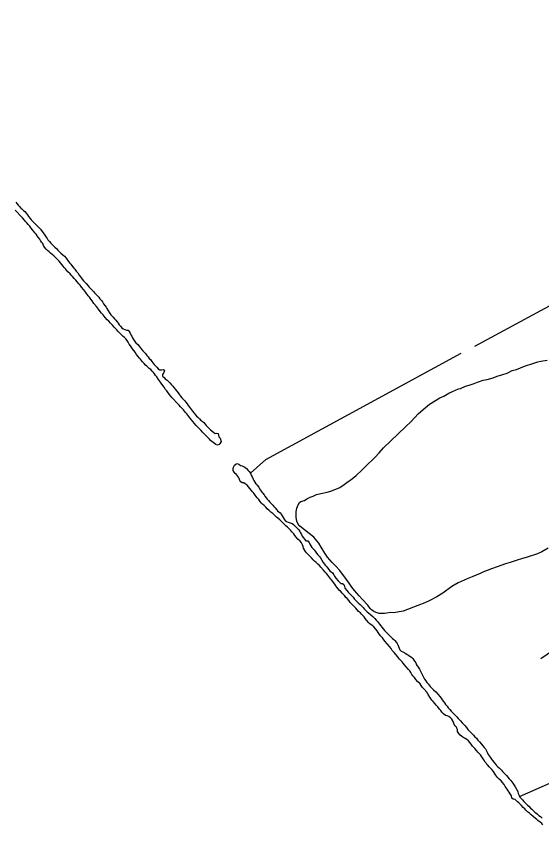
# Model space of a CAD drawing. Extents: x 3161514 to 3199414, y 831166 to 856601.
# Drawn here: x 3174900 to 3175919, y 850739 to 852306 of the extents above; entities that cross this region are included whole.
import ezdxf

# ---------------------------------------------------------------- set-up
doc = ezdxf.new("R2010")
doc.units = 0
doc.layers.add('V-SITE-VEGE', color=7, linetype='Continuous')
doc.layers.add('V-TOPO-SHOR', color=7, linetype='Continuous')

msp = doc.modelspace()

# ---------------------------------------------------------------- linework, layer by layer
at = {"layer": 'V-SITE-VEGE'}
for points in [[(3175871.7, 851251.2), (3175857.9, 851246.9), (3175848.7, 851244.6), (3175832.8, 851238.4), (3175822, 851234.6), (3175805.1, 851228.4), (3175800, 851225.4), (3175784.1, 851219.2), (3175774.8, 851215.4), (3175757.3, 851207.2), (3175745, 851200.3), (3175727.4, 851187.5), (3175716, 851180.2), (3175701.1, 851172.4), (3175692.4, 851168.6), (3175679, 851163.8), (3175650.3, 851152.8), (3175631.9, 851149.7), (3175625.8, 851149.8), (3175618.7, 851148.5), (3175614.6, 851148.1), (3175603.9, 851148.3), (3175597.9, 851150), (3175593.9, 851152.1), (3175589.4, 851155.3), (3175586.4, 851157.9), (3175582, 851164.1), (3175571, 851175.6), (3175565.1, 851182.3), (3175556.2, 851192.7), (3175551.3, 851198.9), (3175545.9, 851206.7), (3175540.5, 851213.9), (3175527.7, 851231.5), (3175519.2, 851240.3), (3175512.8, 851246.6), (3175503.9, 851257), (3175498.5, 851265.2), (3175491.6, 851276.6), (3175487.3, 851284.3), (3175477.4, 851295.7), (3175468.4, 851303.1), (3175449.9, 851317.2), (3175447, 851320.9), (3175444.6, 851327), (3175443.2, 851334.2), (3175443, 851345.4), (3175444.2, 851351.9), (3175446.9, 851358.5), (3175449.5, 851363.5), (3175452.1, 851365), (3175459.3, 851367.3), (3175463.4, 851370.3), (3175470.1, 851373.7), (3175475.7, 851375.6), (3175482.4, 851378.5), (3175491.1, 851380.3), (3175503.4, 851383), (3175510.5, 851385.4), (3175527.5, 851392.1), (3175536.3, 851398), (3175541.4, 851401.9), (3175552.3, 851409.8), (3175559.5, 851415.2), (3175570.5, 851425.6), (3175577.8, 851433.1), (3175596.5, 851450.9), (3175603.8, 851459.4), (3175612.7, 851468.9), (3175655.3, 851509.5), (3175665.8, 851519.9), (3175679.3, 851534.8), (3175689.2, 851543.3), (3175701.6, 851553.6), (3175721.8, 851565.9), (3175729.5, 851569.2), (3175738.8, 851575.1), (3175746, 851578.5), (3175757.8, 851583.3), (3175761.8, 851584.2), (3175771.6, 851588.5), (3175778.8, 851590.4), (3175788, 851593.7), (3175794.7, 851596.6), (3175805.9, 851599.9), (3175813.6, 851601.8), (3175824.9, 851605), (3175833.1, 851607.9), (3175843.8, 851611.2), (3175852, 851614.1), (3175861.8, 851618.9), (3175870, 851621.2), (3175885.9, 851627.5), (3175901.8, 851632.7), (3175911.5, 851635.5), (3175917.6, 851636.9), (3175929.9, 851639.1)], [(3175931.8, 851274.6), (3175919.4, 851267.3), (3175910.7, 851263.9), (3175890.7, 851257.3), (3175879.9, 851254), (3175871.7, 851251.2)]]:
    msp.add_lwpolyline(points, dxfattribs=at)
at = {"layer": 'V-TOPO-SHOR'}
msp.add_line((3175995.2, 850845.9), (3175875.6, 850792.8), dxfattribs=at)
for points in [[(3175789.3, 851665.9), (3176367, 851978), (3176484.3, 852042.2), (3176707.8, 852157.2), (3176993.3, 852305.5)], [(3174899.5, 851945), (3174901.7, 851942.3), (3174904.2, 851939.3), (3174906.3, 851936.9), (3174908.4, 851934.4), (3174910.6, 851931.7)], [(3174909.2, 851918.2), (3174900.9, 851927.2), (3174898.4, 851929.6)], [(3175156.1, 851625), (3175153.5, 851627.1), (3175151, 851629.2), (3175148.4, 851632.2), (3175145.3, 851635.9), (3175141.4, 851640.7), (3175139.4, 851643), (3175136.3, 851646.7), (3175133.5, 851650.2), (3175130.6, 851654.3), (3175128.5, 851657.5), (3175125.6, 851661.2), (3175121.7, 851666.7), (3175119.3, 851670.2), (3175117.3, 851673.6), (3175115.6, 851676.8), (3175112.7, 851680.3), (3175110.3, 851682.6), (3175107.7, 851685.1), (3175105, 851687.2), (3175101.7, 851690.7), (3175098.2, 851694.2), (3175094.4, 851698.3), (3175090, 851703.2), (3175086.7, 851706.6), (3175083.2, 851710.8), (3175079.5, 851714.5), (3175076.8, 851717.3), (3175072.7, 851721.9), (3175068.5, 851726.5), (3175065.4, 851730.2), (3175063.2, 851733.2), (3175059.5, 851738), (3175055.6, 851743.1), (3175051, 851748.8), (3175047.5, 851753.9), (3175044.8, 851757.3), (3175042, 851760.8), (3175039.8, 851763.6), (3175035.2, 851770.2), (3175031, 851775.1), (3175027.1, 851780.3), (3175024, 851784.5), (3175021.9, 851787.2), (3175018.6, 851790.7), (3175015.9, 851794.2), (3175012.8, 851797.4), (3175010.2, 851800.4), (3175007.8, 851802.7), (3175004.5, 851806.2), (3175000.5, 851810.3), (3174997.9, 851813.1), (3174995.7, 851815.9), (3174993.5, 851818.4), (3174991.3, 851821), (3174983.4, 851831.1), (3174981.2, 851833.4), (3174978.3, 851836), (3174975.7, 851838.5), (3174973, 851841.1), (3174969.7, 851843.6), (3174966.6, 851846.4), (3174964, 851848.7), (3174960.6, 851851.5), (3174958, 851854.1), (3174955.1, 851857.7), (3174953.2, 851861), (3174951.5, 851864.8), (3174949.5, 851867.6), (3174947.6, 851871), (3174945.8, 851873.6), (3174942.7, 851877.2), (3174940.6, 851880.2), (3174938.6, 851883), (3174936.4, 851886), (3174934.2, 851888.5), (3174932.2, 851891), (3174928.5, 851895.7), (3174926.3, 851898.4), (3174923.3, 851902.1), (3174921.1, 851904.9), (3174918.2, 851907.9), (3174916, 851910.4), (3174912.1, 851915), (3174909.2, 851918.2)], [(3174911.3, 851932), (3174914.2, 851929.2), (3174916.9, 851926.9), (3174919.5, 851924.1), (3174922.1, 851920.6), (3174924.3, 851917.2), (3174927.1, 851913.5), (3174929.1, 851910.8), (3174934.4, 851905.7), (3174937.3, 851902.7), (3174940.8, 851899.4), (3174943, 851897.1), (3174945.4, 851894.8), (3174947.6, 851892.5), (3174952.7, 851885.8), (3174955.5, 851881.4), (3174958.1, 851877.5), (3174960.1, 851874.8), (3174961.8, 851872.3), (3174964.7, 851868.8), (3174967.1, 851866), (3174970, 851863), (3174972.4, 851860.5), (3174975, 851857.7), (3174978.8, 851854.5), (3174981, 851852.1), (3174984.3, 851848.9), (3174986.9, 851846.6), (3174990.5, 851842.9), (3174993.6, 851840.3), (3174996.9, 851836.9), (3175001.7, 851830.2), (3175004.3, 851827), (3175006.3, 851824.7), (3175009.6, 851820.7), (3175012, 851817.5), (3175014, 851815.2), (3175016.6, 851811.3), (3175019.4, 851807.9), (3175022.3, 851803.7), (3175024.9, 851800.3), (3175028.2, 851795.7), (3175030.8, 851792.5), (3175033, 851790.4), (3175035.6, 851787.4), (3175039.8, 851782.7), (3175041.8, 851780.4), (3175044, 851777.9), (3175047.7, 851774.7), (3175050.2, 851771.9), (3175052.1, 851769.6), (3175055.7, 851765.7), (3175057.9, 851763.6), (3175060.1, 851761.3), (3175062.5, 851758), (3175065.3, 851754.4), (3175067.7, 851751.8), (3175069.7, 851748.4), (3175072.1, 851744.9), (3175074.3, 851741.9), (3175075.8, 851739.2), (3175078, 851735.8), (3175081, 851730.5), (3175083.6, 851727), (3175085.8, 851725), (3175088.5, 851722.2), (3175091.1, 851719.2), (3175093.3, 851716.4), (3175095.7, 851713.2), (3175097.9, 851710.4), (3175100.1, 851707.4), (3175102.1, 851704.9), (3175104.7, 851701.9), (3175107.6, 851699.8), (3175111.1, 851698.1), (3175114.1, 851697.4), (3175117.2, 851697.3), (3175119.2, 851694.6), (3175121.1, 851691.1), (3175122.6, 851688.2), (3175124.2, 851685.4), (3175125.7, 851682), (3175127.6, 851678.8), (3175130, 851675.1), (3175132, 851672.3), (3175135.7, 851669.1), (3175138.4, 851666.1), (3175140.3, 851663.6), (3175142.5, 851661), (3175145.6, 851657.3), (3175147.8, 851655), (3175150.7, 851651.8), (3175153.3, 851648.3), (3175155.9, 851645.3), (3175158.3, 851642.3), (3175160.8, 851640), (3175163.4, 851636.6), (3175165.4, 851633.8), (3175167.8, 851630.6), (3175170, 851627.8), (3175172.6, 851625.3)], [(3175354.6, 851420.1), (3175384.3, 851446.8), (3175762.8, 851652.6)], [(3175172.6, 851625.3), (3175175.7, 851622.3), (3175178.4, 851620.4), (3175181.7, 851620.3), (3175184.9, 851620.9), (3175188, 851619.5), (3175186.6, 851615), (3175184, 851611), (3175183.9, 851607.9), (3175186.8, 851605.3), (3175189.2, 851603), (3175192.8, 851600), (3175195.2, 851597.6), (3175197.8, 851595.1), (3175201.6, 851590.9), (3175203.8, 851588.4), (3175206, 851585.9), (3175208.8, 851582.4), (3175211.9, 851578.7), (3175214.1, 851575.7), (3175216.9, 851571.8), (3175218.7, 851569.3), (3175221.5, 851566.3), (3175225.3, 851562.4), (3175227.2, 851560.1), (3175229.2, 851557.5), (3175231.6, 851554.3), (3175233.8, 851551.3), (3175236.2, 851548.1), (3175239.9, 851543), (3175242.3, 851540), (3175245, 851536.6), (3175247.4, 851533.4), (3175249.8, 851530.6), (3175252.2, 851528.3), (3175255.3, 851525.1), (3175258.2, 851522.3), (3175260.8, 851520.8), (3175263.9, 851518.1), (3175266.4, 851515.1), (3175268.8, 851512.5), (3175271.4, 851509.8), (3175274.3, 851506.7), (3175276.9, 851504.2), (3175282.9, 851499.5), (3175285.8, 851496.8), (3175289, 851497.6), (3175292.1, 851496.8), (3175292.7, 851493.7), (3175293.1, 851490.3), (3175295.7, 851487.7), (3175297.6, 851481.3), (3175295.9, 851478.2), (3175293.8, 851475.6), (3175290.4, 851474.1), (3175287.3, 851475.3), (3175284.9, 851477.4), (3175282.4, 851479.2), (3175279.5, 851481.6), (3175277.1, 851483.4), (3175274.9, 851486), (3175272.5, 851488.3), (3175270.3, 851490.4), (3175266.7, 851494.1), (3175263.9, 851497.1), (3175261.7, 851499.4), (3175258.6, 851502.6), (3175255.3, 851506.1), (3175253.3, 851508.4), (3175249.4, 851512.5), (3175245.2, 851517.2), (3175243.2, 851519.7), (3175239.9, 851523.4), (3175237.1, 851527.1), (3175234.6, 851529.8), (3175230.9, 851534.7), (3175228.5, 851537.7), (3175224.3, 851542.5), (3175221.9, 851545.3), (3175218.8, 851548.5), (3175216.2, 851551.5), (3175211.6, 851556.6), (3175204.3, 851563.8), (3175202.3, 851566.1), (3175199.5, 851570), (3175197.5, 851572.5), (3175195.1, 851576), (3175192.3, 851579.4), (3175189.6, 851582.4), (3175186.8, 851586.6), (3175182.6, 851592.3), (3175180, 851596.2), (3175175.9, 851601.7), (3175173.1, 851606.5), (3175170.6, 851609.5), (3175168.2, 851612.7), (3175166.3, 851615.1), (3175164.1, 851617.6), (3175161, 851620.8), (3175158.3, 851622.9), (3175156.1, 851625)], [(3175434.5, 851306.6), (3175432.5, 851308.9), (3175428.5, 851312.9), (3175426.1, 851315.2), (3175423, 851318.2), (3175418.6, 851322.8), (3175415.5, 851325.6), (3175411.1, 851329.3), (3175407.6, 851332.8), (3175405.1, 851334.9), (3175401.8, 851337.9), (3175397.6, 851341.6), (3175394.1, 851344.6), (3175390.8, 851347.4), (3175387, 851351.1), (3175383.9, 851353.9), (3175380.8, 851357.2), (3175378, 851359.9), (3175375.8, 851362.2), (3175372.9, 851365.5), (3175370.5, 851368.7), (3175367.6, 851371.9), (3175365.2, 851374.7), (3175363.5, 851377.4), (3175361.1, 851381.3), (3175358.5, 851383.9), (3175356.5, 851386.2), (3175353, 851390.6), (3175350.8, 851393.6), (3175347.9, 851396.6), (3175344.4, 851399.6), (3175341.5, 851401), (3175338.3, 851401.3), (3175335.7, 851403), (3175333.9, 851405.9), (3175332.7, 851409.4), (3175331.1, 851412.3), (3175329.6, 851415.1), (3175327.4, 851417.4), (3175324.8, 851419.5), (3175322.6, 851422.2), (3175320.8, 851425.2), (3175320.7, 851428.4), (3175321.5, 851431.5), (3175323.4, 851435.6), (3175326.1, 851437.5), (3175328.9, 851439), (3175331.8, 851437.4), (3175335.1, 851434.8), (3175338.2, 851434.3), (3175341.1, 851433.1), (3175343.8, 851431.7), (3175346.7, 851428.9), (3175349.8, 851425.4), (3175352, 851423.1), (3175354.6, 851420.1), (3175356.1, 851416), (3175357.6, 851412.6), (3175359.7, 851408.2), (3175361.2, 851405.5), (3175363, 851402.5), (3175364.9, 851399.5), (3175366.9, 851397.2), (3175370.4, 851393.1)], [(3175370.4, 851393.1), (3175371.7, 851389.4), (3175373.7, 851387.1), (3175376.5, 851383.5), (3175378.5, 851381.1), (3175380.7, 851378.2), (3175382.4, 851375.6), (3175384.8, 851372.4), (3175386.8, 851369.7), (3175389.2, 851366.9), (3175392.1, 851364.1), (3175395.2, 851360.6), (3175397.8, 851357.9), (3175399.8, 851355.6), (3175402.4, 851352.6), (3175404.6, 851349.6), (3175407, 851347), (3175409.7, 851345.2), (3175412.1, 851343.3), (3175414.1, 851340.5), (3175415.8, 851337.3), (3175417.8, 851334.4), (3175419.9, 851330.7), (3175421.9, 851328.4), (3175424.6, 851326.5), (3175427.7, 851325.3), (3175431.3, 851324.1), (3175435.1, 851322.4), (3175437.8, 851320.5), (3175440, 851318.5), (3175443.1, 851315.7), (3175445.3, 851313.4), (3175448.3, 851310.1), (3175449.9, 851307.2), (3175451.6, 851304.6), (3175453.1, 851301.2), (3175454.6, 851298), (3175457, 851295), (3175459.2, 851292.2), (3175462.1, 851289.2), (3175465.7, 851288.7), (3175468.3, 851285.9), (3175469.8, 851282.7), (3175471.5, 851279.1), (3175473.5, 851275.9), (3175475.7, 851273.6), (3175477.9, 851271.2), (3175479.6, 851268.7), (3175482.5, 851265.3), (3175485.3, 851262), (3175488, 851258.8), (3175490.2, 851256), (3175492.8, 851251.7), (3175495.4, 851246.9), (3175497.1, 851244.4), (3175500.2, 851240.9), (3175502.2, 851238.4), (3175504.3, 851235.8), (3175507.9, 851231.4), (3175510.1, 851229.4), (3175513.2, 851226.6), (3175515.8, 851223.1), (3175517.5, 851220.2), (3175519.9, 851216.7), (3175524.5, 851211.4), (3175527.2, 851208.9), (3175529.6, 851206.5), (3175533, 851206.2), (3175535.6, 851204.1), (3175536.7, 851201.2), (3175537.7, 851197.5), (3175541.5, 851192.7), (3175544.1, 851189.5), (3175546.5, 851186.9), (3175549.2, 851184.2), (3175553.3, 851179.8), (3175556.4, 851175.8), (3175558.8, 851173.3), (3175561.7, 851170.3), (3175564.1, 851168.2), (3175567, 851165.7), (3175569.6, 851162.9), (3175572.7, 851159.6), (3175575.1, 851157.1), (3175578, 851154.1), (3175580.7, 851151.5), (3175583.3, 851149.7), (3175588, 851145.7), (3175591.5, 851142.5), (3175595.5, 851138.1), (3175598.3, 851134.9), (3175600.5, 851132.3), (3175602.5, 851129.8), (3175604.5, 851127.5), (3175607.1, 851124), (3175609.1, 851121.7), (3175611.7, 851118.1), (3175614.1, 851115.3), (3175616.1, 851113), (3175619.2, 851109.7), (3175624, 851105.3)], [(3175917.7, 851060.6), (3175997.4, 851115.9), (3176063.8, 851171.3), (3176085.9, 851197.8), (3176442.2, 851370.5), (3176459.9, 851374.9), (3176473.2, 851370.5), (3176484.3, 851357.2), (3176603.8, 851239.9), (3176526.3, 851197.8), (3176424.5, 851151.3), (3176360.3, 851129.2)], [(3175728.5, 850953.5), (3175725.6, 850957), (3175723.7, 850960), (3175721.1, 850963), (3175717.5, 850967.1), (3175714.7, 850970.6), (3175712.1, 850973.8), (3175708.8, 850977.5), (3175706.3, 850980.3), (3175702.4, 850986), (3175698.7, 850991.3), (3175696.1, 850995.4), (3175691.3, 851001.4), (3175688.2, 851004.9), (3175685.4, 851008.5), (3175683.2, 851011.5), (3175678.5, 851016.6), (3175675.2, 851020.3), (3175672.4, 851023.8), (3175669.5, 851027.2), (3175667.4, 851030), (3175665.2, 851033.9), (3175663.2, 851037.1), (3175660.6, 851039.9), (3175656.6, 851044.5), (3175653.4, 851048.6), (3175650.5, 851052.1), (3175648.3, 851054.4), (3175645.9, 851057.2), (3175643.5, 851059.9), (3175639.7, 851064.5), (3175636.9, 851067.8), (3175633.2, 851072.4), (3175629.4, 851076.7), (3175627.3, 851080.2), (3175624.2, 851083.9), (3175619.3, 851089.2), (3175615.2, 851094.5), (3175610.4, 851100.7), (3175607.1, 851104.2), (3175604.6, 851107.2), (3175602, 851111.3), (3175599.9, 851114.3), (3175597.2, 851117.7), (3175593.5, 851122.1), (3175590.4, 851125.1), (3175586.2, 851127.9), (3175584, 851130.2), (3175579.1, 851135.3), (3175577, 851138.5), (3175574.8, 851141.8), (3175569.9, 851146.8), (3175568, 851149.1), (3175564.2, 851152.2), (3175558.5, 851158.2), (3175556, 851160.7), (3175553, 851164.2), (3175550.5, 851166.7), (3175547.9, 851169.5), (3175545.7, 851172.5), (3175541.8, 851177.3), (3175539.6, 851179.4), (3175536.7, 851182.7), (3175534.3, 851185.4), (3175532.1, 851187.7), (3175529.4, 851190.5), (3175527.2, 851192.8), (3175524.6, 851195.8), (3175522, 851199.3), (3175520, 851201.8), (3175518, 851204.8), (3175515.2, 851208.2), (3175512.4, 851212.4), (3175510.4, 851214.7), (3175508.2, 851217.4), (3175504.2, 851222.1), (3175501.6, 851225.5), (3175499.2, 851228.5), (3175496.1, 851232), (3175490.8, 851237.7), (3175488, 851241), (3175484.9, 851244), (3175482, 851246.8), (3175478.9, 851249.3), (3175476.1, 851252.1), (3175472.8, 851256), (3175469.5, 851259.3), (3175467, 851262), (3175463.3, 851265.7), (3175461.3, 851268.3), (3175458.9, 851271.7), (3175457.4, 851274.9), (3175456.6, 851278.1), (3175455.5, 851281.3), (3175453.6, 851284.9), (3175451, 851288.2), (3175446.3, 851292.3), (3175443, 851295.8), (3175440.2, 851299.5), (3175438.2, 851302.2), (3175434.5, 851306.6)], [(3175624, 851105.3), (3175627.1, 851102.1), (3175630, 851099.5), (3175632.2, 851097.5), (3175634.6, 851095.6), (3175637, 851092.8), (3175638.6, 851090.1), (3175640.1, 851087.3), (3175641.3, 851084.1), (3175642.6, 851080.9), (3175643.9, 851078), (3175646.5, 851075.2), (3175649.7, 851073.8), (3175655.7, 851070.7), (3175658.1, 851068.8), (3175660.8, 851067.2), (3175667, 851062.7), (3175669.2, 851060.6), (3175671.2, 851057.9), (3175674.9, 851052.2), (3175676.6, 851048.7), (3175679.7, 851044.4), (3175682.3, 851040.5), (3175684.2, 851036.3), (3175686.8, 851031.1), (3175690, 851024.7), (3175692.2, 851021), (3175694.4, 851017.6), (3175696.6, 851014.1), (3175699, 851011.6), (3175703.1, 851006.8), (3175706.2, 851003.3), (3175709.5, 851000.1), (3175714, 850996.1), (3175718.6, 850991.3), (3175721.9, 850987.3), (3175724, 850983.9), (3175726.2, 850981.1), (3175728.6, 850977.9), (3175730.4, 850975.2), (3175732.6, 850971.9), (3175735.6, 850968.3), (3175737.8, 850965), (3175740.9, 850962), (3175743.8, 850959), (3175747.7, 850954.9), (3175749.9, 850952.6), (3175754.3, 850947.7), (3175757, 850944.9), (3175759.2, 850942.6), (3175761.6, 850940.1), (3175765.1, 850936.4), (3175770, 850931.3), (3175773, 850927.4), (3175776.1, 850923.5), (3175781.2, 850917.9), (3175783.4, 850915.6), (3175786.7, 850912.1), (3175789.8, 850909.4), (3175792.4, 850906.6), (3175795.5, 850902.9), (3175798.5, 850899.7), (3175802.5, 850894.8), (3175805.1, 850891.8), (3175807.8, 850888.6), (3175810.2, 850885.8), (3175812.4, 850882.2), (3175813.6, 850879.2), (3175815.6, 850875.1), (3175817.5, 850872.6), (3175819.3, 850869.8), (3175822.1, 850865.9), (3175823.9, 850863.1), (3175826.3, 850859.9), (3175829.6, 850856), (3175831.8, 850853.7), (3175834.4, 850850.9), (3175837, 850848.4), (3175841, 850844.7), (3175843.2, 850842.1), (3175845.9, 850839.6), (3175848.3, 850836.8), (3175850.7, 850834), (3175853.6, 850831), (3175856, 850828), (3175859.1, 850824.8), (3175861.2, 850822), (3175863.4, 850819.1), (3175865.8, 850815.4), (3175867.6, 850812.4), (3175870.2, 850808), (3175872.8, 850803), (3175873.8, 850799.6), (3175875.3, 850795.3), (3175876.8, 850792.5), (3175878.8, 850790.2), (3175881.6, 850787), (3175884.5, 850783.8), (3175887.1, 850781), (3175891.3, 850777), (3175894, 850774.5)], [(3175921.3, 850738.6), (3175919.3, 850740.9), (3175916, 850743.7), (3175911.8, 850747), (3175909.4, 850748.8), (3175906.9, 850750.9), (3175902.5, 850754.6), (3175897.9, 850758.8), (3175895.2, 850761.1), (3175891.7, 850763.9), (3175888.6, 850766.7), (3175886.2, 850769.3), (3175883.5, 850772), (3175879.8, 850775.8), (3175877.1, 850778.5), (3175874.7, 850781.1), (3175872.5, 850783.4), (3175869.8, 850785.7), (3175867.4, 850788), (3175863.6, 850788.1), (3175861.4, 850790.4), (3175860.6, 850794.7), (3175858, 850798.6), (3175856, 850801.6), (3175854.3, 850804.4), (3175852.1, 850807.8), (3175848.6, 850812.6), (3175846.2, 850816.5), (3175842.9, 850820.5), (3175840.3, 850823.9), (3175836.5, 850827.4), (3175833.2, 850830.6), (3175829.7, 850835.7), (3175827.6, 850838.7), (3175825.4, 850841.9), (3175822.3, 850845.8), (3175820.1, 850848.3), (3175817.2, 850851.1), (3175814.4, 850854.3), (3175809.6, 850860.3), (3175806.7, 850864.5), (3175804.3, 850868.1), (3175800.2, 850874.3), (3175797.8, 850876.9), (3175795.3, 850879.4), (3175793.1, 850881.7), (3175789.7, 850886.6), (3175787.2, 850888.9), (3175785.2, 850891.2), (3175782.2, 850895.1), (3175777.1, 850901.1), (3175773.8, 850903.9), (3175770.9, 850906), (3175768.3, 850907.4), (3175764, 850909.8), (3175760.3, 850913.2), (3175758.3, 850915.5), (3175755.9, 850919.4), (3175756, 850922.6), (3175754.1, 850927.6), (3175751.6, 850930.4), (3175749.7, 850933.1), (3175748.4, 850936.6), (3175746.7, 850940.4), (3175744.7, 850943.4), (3175742.5, 850946), (3175738.8, 850948.3), (3175735.6, 850949.5), (3175732.3, 850950.3), (3175728.5, 850953.5)], [(3175894, 850774.5), (3175897.7, 850770.6), (3175900.1, 850768.7), (3175902.6, 850766.4), (3175906.1, 850763.1), (3175910.5, 850759.6), (3175913.9, 850756.9), (3175916.7, 850754.5), (3175920.3, 850751.7)]]:
    msp.add_lwpolyline(points, dxfattribs=at)

doc.saveas('drawing.dxf')
